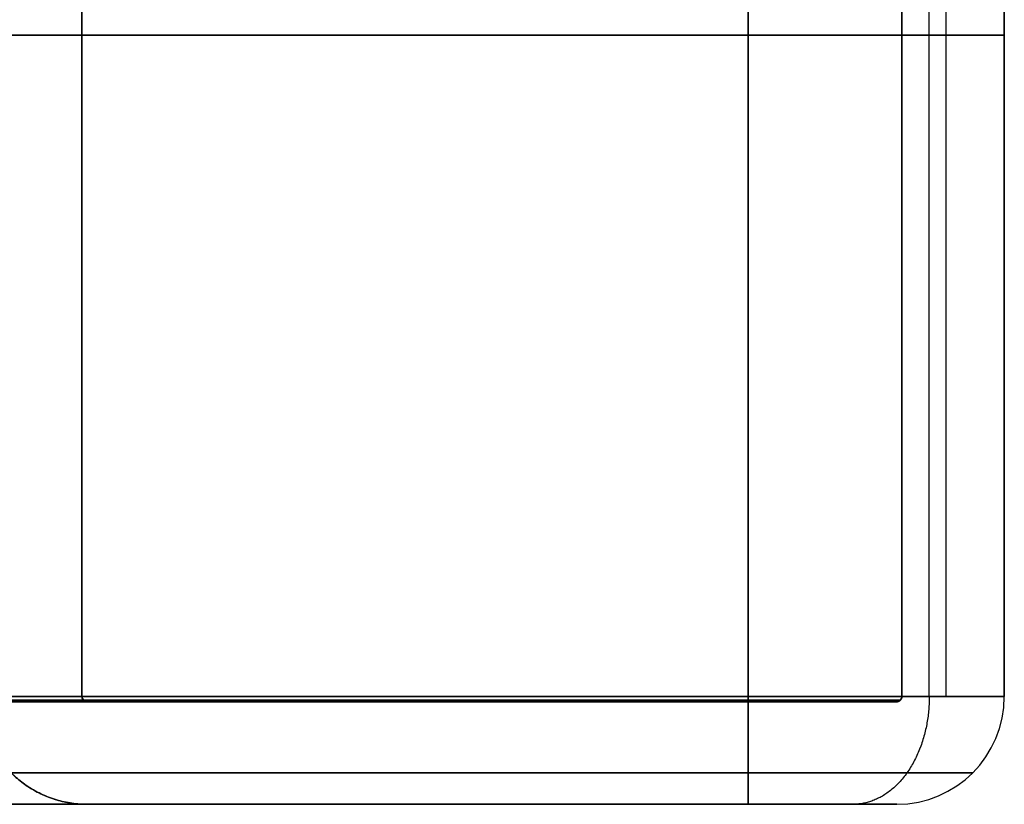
# Model space of a CAD drawing. Header units: millimetres. Extents: x -1100 to 1100, y -7 to 710.
# Tile 433 of 507: x 731 to 750, y 661 to 676. Entities that reach past the tile are written whole.
import ezdxf

# ---------------------------------------------------------------- set-up
doc = ezdxf.new("R2010")
doc.units = ezdxf.units.MM
doc.header["$MEASUREMENT"] = 0
doc.layers.add('IGES LEVEL 11', color=7, linetype='Continuous')

msp = doc.modelspace()

# ---------------------------------------------------------------- linework, layer by layer
at = {"layer": 'IGES LEVEL 11', "color": 253, "extrusion": (0, 1, 0)}
for centre, radius, start, end in [((-745, 345, 676), 5, 90, 180), ((-745, -345, 676), 5, 180, 270), ((-745, 345, 663.1), 5, 90, 180), ((-745, 345, 663.1), 5, 90, 180), ((-745, -345, 663.1), 5, 180, 270), ((-745, -345, 663.1), 5, 180, 270), ((-745, 345, 661), 2.9, 90, 180), ((-745, -345, 661), 2.9, 180, 270), ((-745, 345, 661), 2.9, 90, 180), ((-745, -345, 661), 2.9, 180, 270)]:
    msp.add_arc(centre, radius, start, end, dxfattribs=at)
at = {"layer": 'IGES LEVEL 11', "color": 253}
for centre, radius, start, end in [((732.1, 663.1, 0), 2.1, 180, 270), ((732.1, 663.1, 0), 0.1, 180, 270), ((747.9, 663.1, 0), 0.1, 270, 360), ((747.9, 663.1, 345), 2.1, 270, 360), ((747.9, 663.1, -345), 2.1, 270, 0), ((747.9, 663.1, -345), 2.1, 270, 0), ((747.9, 663.1, 345), 2.1, 270, 360), ((747.9, 663.1, 0), 2.1, 270, 360)]:
    msp.add_arc(centre, radius, start, end, dxfattribs=at)
at = {"layer": 'IGES LEVEL 11', "extrusion": (0, 1, 0)}
for centre, radius, start, end in [((-745, 345, 663.1), 5, 90, 180), ((-745, -345, 663.1), 5, 180, 270), ((-745, -345, 661), 2.9, 180, 270), ((-745, 345, 661), 2.9, 90, 180)]:
    msp.add_arc(centre, radius, start, end, dxfattribs=at)
at = {"layer": 'IGES LEVEL 11', "extrusion": (1, 0, 0)}
for centre, start, end in [((663.1, 347.9, 745), 90, 180), ((663.1, -347.9, 745), 180, 270)]:
    msp.add_arc(centre, 2.1, start, end, dxfattribs=at)
at = {"layer": 'IGES LEVEL 11', "color": 253, "extrusion": (1, 0, 0)}
for centre, start, end in [((663.1, 347.9, 745), 90, 180), ((663.1, -347.9, 745), 180, 270), ((663.1, 347.9, 745), 90, 180), ((663.1, -347.9, 745), 180, 270)]:
    msp.add_arc(centre, 2.1, start, end, dxfattribs=at)
at = {"layer": 'IGES LEVEL 11'}
for centre, end in [((747.9, 663.1, -345), 0), ((747.9, 663.1, 345), 360)]:
    msp.add_arc(centre, 2.1, 270, end, dxfattribs=at)
for points in [[(732, 688.9, 332), (732, 676, 332), (732, 663.1, 332)], [(732, 688.9, -332), (732, 676, -332), (732, 663.1, -332)], [(745, 688.9, 350), (745, 676, 350), (745, 663.1, 350)], [(745, 663.1, -350), (745, 676, -350), (745, 688.9, -350)], [(748, 663.1, 348), (748, 676, 348), (748, 688.9, 348)], [(748, 663.1, -348), (748, 676, -348), (748, 688.9, -348)], [(750, 663.1, 345), (750, 676, 345), (750, 688.9, 345)], [(750, 688.9, -345), (750, 676, -345), (750, 663.1, -345)], [(748, 663.1, 348), (0, 663.1, 348), (-748, 663.1, 348)], [(-748, 663.1, -348), (0, 663.1, -348), (748, 663.1, -348)], [(-747.9, 663, 347.9), (0, 663, 347.9), (747.9, 663, 347.9)], [(747.9, 663, -347.9), (0, 663, -347.9), (-747.9, 663, -347.9)], [(745, 663.1, 350), (0, 663.1, 350), (-745, 663.1, 350)], [(-745, 663.1, -350), (0, 663.1, -350), (745, 663.1, -350)], [(732.1, 663, 332.1), (0, 663, 332.1), (-732.1, 663, 332.1)], [(-732.1, 663, -332.1), (0, 663, -332.1), (732.1, 663, -332.1)], [(-732, 663.1, 332), (0, 663.1, 332), (732, 663.1, 332)], [(732, 663.1, -332), (0, 663.1, -332), (-732, 663.1, -332)], [(732, 663.1, 332), (732, 663.1, 0), (732, 663.1, -332)], [(732.1, 663, -332.1), (732.1, 663, 0), (732.1, 663, 332.1)], [(747.9, 663, 347.9), (747.9, 663, 0), (747.9, 663, -347.9)], [(748, 663.1, -348), (748, 663.1, 0), (748, 663.1, 348)], [(750, 663.1, -345), (750, 663.1, 0), (750, 663.1, 345)], [(-745, 661, 347.9), (0, 661, 347.9), (745, 661, 347.9)], [(745, 661, -347.9), (0, 661, -347.9), (-745, 661, -347.9)], [(732.1, 661, 332.1), (0, 661, 332.1), (-732.1, 661, 332.1)], [(-732.1, 661, -332.1), (0, 661, -332.1), (732.1, 661, -332.1)], [(732.1, 661, -332.1), (732.1, 661, 0), (732.1, 661, 332.1)], [(747.9, 661, 345), (747.9, 661, 0), (747.9, 661, -345)]]:
    msp.add_open_spline(points, degree=2, dxfattribs=at)
at = {"layer": 'IGES LEVEL 11', "color": 253}
for points in [[(732, 663.1, 332), (732, 676, 332), (732, 688.9, 332)], [(732, 663.1, -332), (732, 676, -332), (732, 688.9, -332)], [(732, 688.9, 332), (732, 676, 332), (732, 663.1, 332)], [(732, 663.1, 0), (732, 676, 0), (732, 688.9, 0)], [(732, 688.9, -332), (732, 676, -332), (732, 663.1, -332)], [(745, 688.9, 350), (745, 676, 350), (745, 663.1, 350)], [(745, 663.1, -350), (745, 676, -350), (745, 688.9, -350)], [(745, 688.9, 350), (745, 676, 350), (745, 663.1, 350)], [(745, 663.1, -350), (745, 676, -350), (745, 688.9, -350)], [(748, 688.9, 348), (748, 676, 348), (748, 663.1, 348)], [(748, 663.1, 348), (748, 676, 348), (748, 688.9, 348)], [(748, 688.9, -348), (748, 676, -348), (748, 663.1, -348)], [(748, 663.1, 0), (748, 676, 0), (748, 688.9, 0)], [(748, 663.1, -348), (748, 676, -348), (748, 688.9, -348)], [(748.536, 663.1, -348.535), (748.536, 676, -348.535), (748.536, 688.9, -348.535)], [(748.865, 663.1, 348.172), (748.865, 676, 348.172), (748.865, 688.9, 348.172)], [(750, 663.1, 345), (750, 676, 345), (750, 688.9, 345)], [(750, 688.9, -345), (750, 676, -345), (750, 663.1, -345)], [(750, 663.1, 345), (750, 676, 345), (750, 688.9, 345)], [(750, 688.9, -345), (750, 676, -345), (750, 663.1, -345)], [(750, 663.1, 0), (750, 676, 0), (750, 688.9, 0)], [(748, 676, 348), (0, 676, 348), (-748, 676, 348)], [(-748, 676, -348), (0, 676, -348), (748, 676, -348)], [(745, 676, 350), (0, 676, 350), (-745, 676, 350)], [(-745, 676, -350), (0, 676, -350), (745, 676, -350)], [(-732, 676, 332), (0, 676, 332), (732, 676, 332)], [(732, 676, -332), (0, 676, -332), (-732, 676, -332)], [(732, 676, 332), (732, 676, 0), (732, 676, -332)], [(748, 676, -348), (748, 676, 0), (748, 676, 348)], [(750, 676, -345), (750, 676, 0), (750, 676, 345)], [(748, 663.1, 348), (0, 663.1, 348), (-748, 663.1, 348)], [(748, 663.1, 348), (0, 663.1, 348), (-748, 663.1, 348)], [(-748, 663.1, -348), (0, 663.1, -348), (748, 663.1, -348)], [(-748, 663.1, -348), (0, 663.1, -348), (748, 663.1, -348)], [(-747.971, 663.029, 347.971), (0, 663.029, 347.971), (747.971, 663.029, 347.971)], [(747.971, 663.029, -347.971), (0, 663.029, -347.971), (-747.971, 663.029, -347.971)], [(-747.9, 663, 347.9), (0, 663, 347.9), (747.9, 663, 347.9)], [(-747.9, 663, 347.9), (0, 663, 347.9), (747.9, 663, 347.9)], [(747.9, 663, -347.9), (0, 663, -347.9), (-747.9, 663, -347.9)], [(747.9, 663, -347.9), (0, 663, -347.9), (-747.9, 663, -347.9)], [(745, 663.1, 350), (0, 663.1, 350), (-745, 663.1, 350)], [(745, 663.1, 350), (0, 663.1, 350), (-745, 663.1, 350)], [(-745, 663.1, -350), (0, 663.1, -350), (745, 663.1, -350)], [(-745, 663.1, -350), (0, 663.1, -350), (745, 663.1, -350)], [(732.1, 663, 332.1), (0, 663, 332.1), (-732.1, 663, 332.1)], [(732.1, 663, 332.1), (0, 663, 332.1), (-732.1, 663, 332.1)], [(-732.1, 663, -332.1), (0, 663, -332.1), (732.1, 663, -332.1)], [(-732.1, 663, -332.1), (0, 663, -332.1), (732.1, 663, -332.1)], [(-732.037, 663.023, 332.037), (0, 663.023, 332.037), (732.037, 663.023, 332.037)], [(732.037, 663.023, -332.037), (0, 663.023, -332.037), (-732.037, 663.023, -332.037)], [(-732, 663.1, 332), (0, 663.1, 332), (732, 663.1, 332)], [(-732, 663.1, 332), (0, 663.1, 332), (732, 663.1, 332)], [(732, 663.1, -332), (0, 663.1, -332), (-732, 663.1, -332)], [(732, 663.1, -332), (0, 663.1, -332), (-732, 663.1, -332)], [(732, 663.1, 332), (732, 663.1, 0), (732, 663.1, -332)], [(732, 663.1, 332), (732, 663.1, 0), (732, 663.1, -332)], [(732.037, 663.023, 332.037), (732.037, 663.023, 0), (732.037, 663.023, -332.037)], [(732.1, 663, -332.1), (732.1, 663, 0), (732.1, 663, 332.1)], [(732.1, 663, 0), (740, 663, 0), (747.9, 663, 0)], [(732.1, 663, -332.1), (732.1, 663, 0), (732.1, 663, 332.1)], [(747.9, 663, 347.9), (747.9, 663, 0), (747.9, 663, -347.9)], [(747.9, 663, 347.9), (747.9, 663, 0), (747.9, 663, -347.9)], [(747.971, 663.029, 347.971), (747.971, 663.029, 0), (747.971, 663.029, -347.971)], [(748, 663.1, -348), (748, 663.1, 0), (748, 663.1, 348)], [(748, 663.1, -348), (748, 663.1, 0), (748, 663.1, 348)], [(750, 663.1, -345), (750, 663.1, 0), (750, 663.1, 345)], [(750, 663.1, -345), (750, 663.1, 0), (750, 663.1, 345)], [(-745, 661.615, 349.385), (0, 661.615, 349.385), (745, 661.615, 349.385)], [(745, 661.615, -349.385), (0, 661.615, -349.385), (-745, 661.615, -349.385)], [(749.385, 661.615, 345), (749.385, 661.615, 0), (749.385, 661.615, -345)], [(-745, 661, 347.9), (0, 661, 347.9), (745, 661, 347.9)], [(745, 661, -347.9), (0, 661, -347.9), (-745, 661, -347.9)], [(745, 661, -347.9), (0, 661, -347.9), (-745, 661, -347.9)], [(-745, 661, 347.9), (0, 661, 347.9), (745, 661, 347.9)], [(732.1, 661, 332.1), (0, 661, 332.1), (-732.1, 661, 332.1)], [(-732.1, 661, -332.1), (0, 661, -332.1), (732.1, 661, -332.1)], [(-732.1, 661, -332.1), (0, 661, -332.1), (732.1, 661, -332.1)], [(732.1, 661, 332.1), (0, 661, 332.1), (-732.1, 661, 332.1)], [(732.1, 661, -332.1), (732.1, 661, 0), (732.1, 661, 332.1)], [(732.1, 661, -332.1), (732.1, 661, 0), (732.1, 661, 332.1)], [(732.1, 661, 0), (740, 661, 0), (747.9, 661, 0)], [(747.9, 661, 345), (747.9, 661, 0), (747.9, 661, -345)], [(747.9, 661, 345), (747.9, 661, 0), (747.9, 661, -345)]]:
    msp.add_open_spline(points, degree=2, dxfattribs=at)
at = {"layer": 'IGES LEVEL 11'}
for points, weights in [([(732.1, 661, 332.1), (730.87, 661, 330.87), (730, 661.87, 330), (730, 663.1, 330)], [1, 0.804737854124, 0.804737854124, 1]), ([(732.1, 661, -332.1), (730.87, 661, -330.87), (730, 661.87, -330), (730, 663.1, -330)], [1, 0.804737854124, 0.804737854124, 1]), ([(732.1, 663, 332.1), (732.041, 663, 332.041), (732, 663.041, 332), (732, 663.1, 332)], [1, 0.804737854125, 0.804737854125, 1]), ([(732.1, 663, -332.1), (732.041, 663, -332.041), (732, 663.041, -332), (732, 663.1, -332)], [1, 0.804737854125, 0.804737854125, 1]), ([(748, 663.1, 348), (748, 663.041, 348), (747.959, 663, 347.959), (747.9, 663, 347.9)], [1, 0.804737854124, 0.804737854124, 1]), ([(748, 663.1, -348), (748, 663.041, -348), (747.959, 663, -347.959), (747.9, 663, -347.9)], [1, 0.804737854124, 0.804737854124, 1])]:
    msp.add_rational_spline(points, weights, degree=3, dxfattribs=at)
at = {"layer": 'IGES LEVEL 11', "color": 253}
for points, weights in [([(730, 663.1, 330), (730, 661.87, 330), (730.87, 661, 330.87), (732.1, 661, 332.1)], [1, 0.804737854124, 0.804737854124, 1]), ([(730, 663.1, -330), (730, 661.87, -330), (730.87, 661, -330.87), (732.1, 661, -332.1)], [1, 0.804737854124, 0.804737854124, 1]), ([(732.1, 661, 332.1), (730.87, 661, 330.87), (730, 661.87, 330), (730, 663.1, 330)], [1, 0.804737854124, 0.804737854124, 1]), ([(732.1, 661, -332.1), (730.87, 661, -330.87), (730, 661.87, -330), (730, 663.1, -330)], [1, 0.804737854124, 0.804737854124, 1]), ([(732, 663.1, 332), (732, 663.041, 332), (732.041, 663, 332.041), (732.1, 663, 332.1)], [1, 0.804737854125, 0.804737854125, 1]), ([(732.1, 663, 332.1), (732.041, 663, 332.041), (732, 663.041, 332), (732, 663.1, 332)], [1, 0.804737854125, 0.804737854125, 1]), ([(732, 663.1, -332), (732, 663.041, -332), (732.041, 663, -332.041), (732.1, 663, -332.1)], [1, 0.804737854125, 0.804737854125, 1]), ([(732.1, 663, -332.1), (732.041, 663, -332.041), (732, 663.041, -332), (732, 663.1, -332)], [1, 0.804737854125, 0.804737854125, 1]), ([(748.536, 663.1, 348.536), (748.536, 661.87, 348.536), (747.92, 661, 347.921), (747.051, 661, 347.051)], [0.816490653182, 0.657060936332, 0.657060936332, 0.816490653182]), ([(748.536, 663.1, -348.535), (748.536, 661.87, -348.535), (747.92, 661, -347.92), (747.051, 661, -347.051)], [0.816490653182, 0.657060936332, 0.657060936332, 0.816490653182]), ([(747.9, 663, 347.9), (747.959, 663, 347.959), (748, 663.041, 348), (748, 663.1, 348)], [1, 0.804737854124, 0.804737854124, 1]), ([(748, 663.1, 348), (748, 663.041, 348), (747.959, 663, 347.959), (747.9, 663, 347.9)], [1, 0.804737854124, 0.804737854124, 1]), ([(747.9, 663, -347.9), (747.959, 663, -347.959), (748, 663.041, -348), (748, 663.1, -348)], [1, 0.804737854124, 0.804737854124, 1]), ([(748, 663.1, -348), (748, 663.041, -348), (747.959, 663, -347.959), (747.9, 663, -347.9)], [1, 0.804737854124, 0.804737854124, 1]), ([(745, 661.615, 349.385), (747.569, 661.615, 349.385), (749.385, 661.615, 347.569), (749.385, 661.615, 345)], [0.816490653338, 0.65706093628, 0.65706093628, 0.816490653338]), ([(749.385, 661.615, -345), (749.385, 661.615, -347.569), (747.569, 661.615, -349.385), (745, 661.615, -349.385)], [0.816490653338, 0.65706093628, 0.65706093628, 0.816490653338])]:
    msp.add_rational_spline(points, weights, degree=3, dxfattribs=at)

doc.saveas('drawing.dxf')
